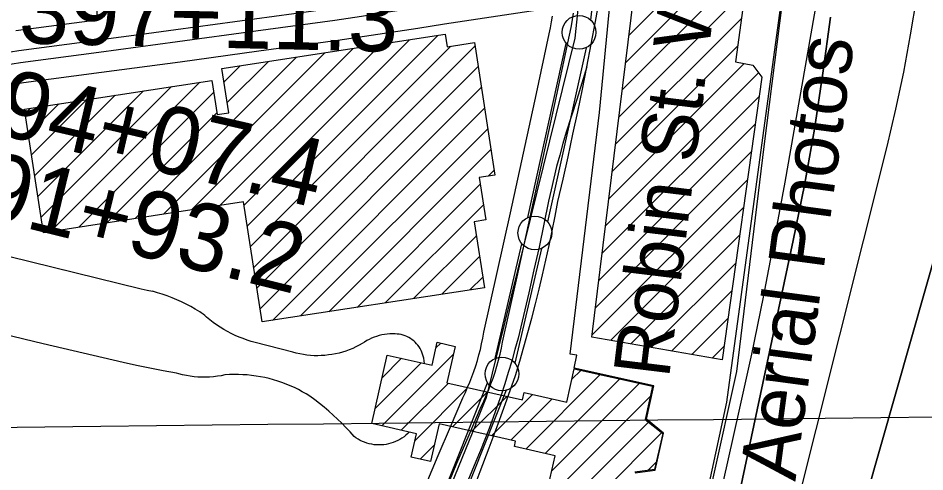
# Model space of a CAD drawing. Extents: x 3677843 to 3715951, y 511991 to 537744.
# Drawn here: x 3682654 to 3683996, y 523406 to 524078 of the extents above; entities that cross this region are included whole.
import ezdxf

# ---------------------------------------------------------------- set-up
doc = ezdxf.new("R2010")
doc.units = 0
for name, color, linetype in [('V-BLDG-IDEN', 7, 'Continuous'), ('V-BLDG-OTLN', 7, 'Continuous'), ('V-CHAN-DOCK', 7, 'Continuous'), ('V-FLOD-BASE', 7, 'Continuous'), ('V-GRID-MAJR', 7, 'Continuous'), ('V-RAIL-TRAK', 7, 'Continuous'), ('V-RIVR-EDGE', 7, 'Continuous'), ('V-RIVR-FERY', 7, 'Continuous'), ('V-RIVR-IDEN', 7, 'Continuous'), ('V-ROAD-CNTR', 7, 'Continuous'), ('V-SURV-IDEN', 7, 'Continuous'), ('V-SURV-LINE', 7, 'Continuous'), ('V-TOPO-DPTH', 7, 'Continuous'), ('V-TOPO-MINR', 7, 'Continuous')]:
    doc.layers.add(name, color=color, linetype=linetype)

msp = doc.modelspace()

# ---------------------------------------------------------------- linework, layer by layer
at = {"layer": 'V-BLDG-OTLN'}
for p, q in [((3683558, 524052.6), (3683790.5, 524285.1)), ((3683553, 524012.2), (3683785.1, 524244.3)), ((3683548, 523971.9), (3683735.4, 524159.2)), ((3683543.1, 523931.6), (3683729.8, 524118.3)), ((3683538.1, 523891.3), (3683724.2, 524077.3)), ((3682988.3, 523801.1), (3683233.1, 524045.8)), ((3682993, 523770.4), (3683274.8, 524052.3)), ((3682910.5, 523794), (3683149.5, 524033)), ((3682952.3, 523800.5), (3683191.3, 524039.4)), ((3682997.7, 523739.8), (3683294.3, 524036.4)), ((3683002.4, 523709.1), (3683330, 524036.7)), ((3683533.1, 523850.9), (3683718.6, 524036.4)), ((3682827, 523781.2), (3683065.9, 524020.1)), ((3682868.8, 523787.6), (3683107.7, 524026.5)), ((3682958.6, 523983.5), (3682982.3, 524007.2)), ((3682963.3, 523952.8), (3683024.1, 524013.6)), ((3683007.2, 523678.5), (3683334.7, 524006.1)), ((3683528.2, 523810.6), (3683728.5, 524010.9)), ((3683523.2, 523770.3), (3683749.8, 523996.9)), ((3682687.9, 523783.5), (3682880.9, 523976.5)), ((3682701.6, 523761.9), (3682922.7, 523983)), ((3682678.4, 523844.8), (3682797.3, 523963.7)), ((3682683.1, 523814.1), (3682839.1, 523970.1)), ((3682743.4, 523768.3), (3682943.2, 523968.1)), ((3683011.9, 523647.9), (3683339.5, 523975.5)), ((3682669, 523906), (3682713.8, 523950.8)), ((3682673.7, 523875.4), (3682755.6, 523957.2)), ((3683518.2, 523730), (3683750.4, 523962.1)), ((3682664.3, 523936.7), (3682672, 523944.4)), ((3682785.2, 523774.7), (3682947.9, 523937.5)), ((3683030, 523630.6), (3683344.2, 523944.8)), ((3683071.8, 523637.1), (3683348.9, 523914.2)), ((3683513.3, 523689.6), (3683744.6, 523921)), ((3683113.6, 523643.5), (3683353.6, 523883.5)), ((3683508.3, 523649.3), (3683738.8, 523879.9)), ((3683349.6, 523844.2), (3683358.3, 523852.9)), ((3683155.4, 523649.9), (3683337.7, 523832.3)), ((3683503.3, 523609), (3683733.1, 523838.8)), ((3683197.2, 523656.4), (3683342.5, 523801.7)), ((3683530.8, 523601.1), (3683727.3, 523797.6)), ((3683238.9, 523662.8), (3683332.1, 523755.9)), ((3683560.8, 523595.8), (3683721.6, 523756.5)), ((3683280.7, 523669.2), (3683336.8, 523725.3)), ((3683590.9, 523590.5), (3683715.8, 523715.4)), ((3683322.5, 523675.7), (3683341.5, 523694.7)), ((3683620.9, 523585.2), (3683710, 523674.3)), ((3683651, 523579.9), (3683704.3, 523633.2)), ((3683272.2, 523590), (3683279.3, 523597)), ((3683681.1, 523574.6), (3683698.5, 523592)), ((3683192.1, 523474.5), (3683297.7, 523580.1)), ((3683192.6, 523545.7), (3683221.3, 523574.5)), ((3683182.2, 523500), (3683250.2, 523568)), ((3683405.1, 523440.1), (3683515.3, 523550.3)), ((3683473.5, 523543.8), (3683486.4, 523556.7)), ((3683220.9, 523468), (3683290.7, 523537.8)), ((3683434, 523433.6), (3683544.3, 523543.9)), ((3683443.4, 523407.6), (3683573.2, 523537.5)), ((3683241.3, 523453), (3683319.5, 523531.3)), ((3683296.7, 523473.1), (3683348.3, 523524.7)), ((3683354.3, 523460), (3683415.2, 523520.9)), ((3683325.5, 523466.5), (3683377.2, 523518.2)), ((3683383.1, 523453.4), (3683444, 523514.4)), ((3683433, 523361.9), (3683589.6, 523518.5)), ((3683422.6, 523316.2), (3683586.7, 523480.2)), ((3683356.1, 523214.2), (3683606.4, 523464.6)), ((3683248.9, 523425.2), (3683269.4, 523445.8)), ((3683585.9, 523408.7), (3683598, 523420.8))]:
    msp.add_line(p, q, dxfattribs=at)
for points in [[(3683695.7, 523572), (3683503, 523606), (3683594.3, 524347.3), (3683608, 524348), (3683636.4, 524561), (3683815.6, 524563.4), (3683813.9, 524552.1), (3683824.4, 524539.1), (3683779.3, 524200.4), (3683767.1, 524188.3), (3683739.7, 524190.9), (3683715.5, 524013.4), (3683741.3, 524008.4), (3683754.4, 523990.7)], [(3682663.3, 523943), (3682940.5, 523985.7), (3682948.2, 523935.3), (3682965.6, 523937.9), (3682955.5, 524003.1), (3683285.8, 524054), (3683288.6, 524035.5), (3683329.3, 524041.8), (3683359.4, 523845.7), (3683336.2, 523842.1), (3683345.9, 523779.2), (3683328.9, 523776.6), (3683343.9, 523679), (3683014.9, 523628.3), (3682987.5, 523805.9), (3682691.4, 523760.3)]]:
    msp.add_lwpolyline(points, close=True, dxfattribs=at)
msp.add_lwpolyline([(3683419, 523300.1), (3683448.5, 523430.3), (3683388.2, 523444), (3683390, 523451.9), (3683276.7, 523477.6), (3683264, 523421.8), (3683235.7, 523428.2), (3683243.5, 523462.8), (3683177.2, 523477.9), (3683200.2, 523579.3), (3683266.4, 523564.3), (3683274.1, 523598.2), (3683300.5, 523592.2), (3683288.2, 523538.4), (3683400.5, 523512.9), (3683402.9, 523523.7), (3683465.9, 523509.4), (3683476.8, 523558.8), (3683592.8, 523533.1), (3683581.9, 523483.9), (3683608.2, 523463.2), (3683595.4, 523409.9), (3683566.4, 523406.2)], dxfattribs=at)
at = {"layer": 'V-CHAN-DOCK'}
for points in [[(3683649.9, 527197.9), (3683684.5, 526911.1), (3683722.7, 526610.6), (3683759.8, 526236.8), (3683793.8, 525822.1), (3683828, 525397.9), (3683832, 525339.2), (3683836.9, 525015), (3683841.6, 524643.6), (3683789.1, 524147.3), (3683702.1, 523509.7), (3683622.2, 523139.4), (3683616.3, 523117.8), (3683492.8, 522808), (3683400.9, 522837.9), (3683364.7, 522761.2)], [(3683566.8, 523405.1), (3683596.6, 523409), (3683609.2, 523463.5), (3683583.8, 523484.4), (3683594.7, 523533.6), (3683476.9, 523560), (3683480.6, 523578.9), (3683470.7, 523580.6), (3683514.4, 523938), (3683528.3, 524086.7), (3683539.4, 524225.5), (3683538.1, 524276), (3683534, 524532.9), (3683526.2, 524848.9), (3683522.8, 525053.4), (3683516.1, 525271.2), (3683512.2, 525431)]]:
    msp.add_lwpolyline(points, dxfattribs=at)
at = {"layer": 'V-FLOD-BASE'}
for p, q in [((3683331.4, 523477.3), (3683346.1, 523514.3)), ((3683331.1, 523477.1), (3683199.1, 523153.2))]:
    msp.add_line(p, q, dxfattribs=at)
msp.add_lwpolyline([(3683485.7, 524124.6), (3683477.6, 524048.4), (3683346.2, 523514.3)], dxfattribs=at)
at = {"layer": 'V-GRID-MAJR'}
msp.add_spline([(3682033.6, 523465.9), (3687312.3, 523524.6), (3697869.7, 523644.4)], degree=3, dxfattribs=at)
at = {"layer": 'V-RAIL-TRAK'}
for points in [[(3683324.1, 523371.4), (3683337.7, 523406.8), (3683351.1, 523442.2), (3683364.3, 523477.7), (3683377.3, 523513.2), (3683390, 523548.9), (3683396.3, 523570.1), (3683402.4, 523591.3), (3683408.3, 523612.6), (3683414, 523633.9), (3683419.5, 523655.3), (3683424.8, 523676.7), (3683429.9, 523698.2), (3683434.9, 523719.7), (3683439.6, 523741.3), (3683444.1, 523762.9), (3683448.5, 523784.6), (3683452.6, 523806.3), (3683460.3, 523839.4), (3683467.8, 523872.6), (3683475, 523905.9), (3683482.1, 523939.2), (3683488.9, 523972.5), (3683495.5, 524005.9), (3683501.9, 524039.3), (3683508.1, 524072.8), (3683514, 524106.3)], [(3683495.5, 524005.9), (3683488.2, 523981.6), (3683480.7, 523957.3), (3683472.9, 523933.2), (3683464.9, 523909.1), (3683460, 523892.2), (3683455.3, 523875.3), (3683450.8, 523858.2), (3683446.6, 523841.2), (3683442.6, 523824), (3683438.9, 523806.8), (3683431.9, 523772.9), (3683424.7, 523739.1), (3683417.2, 523705.3), (3683409.6, 523671.6), (3683401.7, 523637.9), (3683393.7, 523604.2), (3683389.1, 523587.3), (3683384.3, 523570.4), (3683379.3, 523553.6), (3683374, 523536.8), (3683368.6, 523520.1), (3683362.9, 523503.5), (3683357, 523487), (3683350.9, 523470.5), (3683344.5, 523454.2), (3683338, 523437.9), (3683331.2, 523421.7), (3683296.8, 523338.7)]]:
    msp.add_lwpolyline(points, dxfattribs=at)
at = {"layer": 'V-RIVR-EDGE'}
msp.add_lwpolyline([(3683810.9, 525611.8), (3683829.9, 525361.7), (3683832.7, 525244.7), (3683836.8, 524927.9), (3683841, 524624), (3683840.7, 524533.9), (3683792.6, 524163.9), (3683757.6, 523887.7), (3683717, 523555.1), (3683647, 523239.1)], dxfattribs=at)
at = {"layer": 'V-RIVR-FERY'}
msp.add_spline([(3683395.6, 529471.3), (3683521.9, 529210.1), (3683605.1, 528969.7), (3683680.8, 528445.2), (3683751.5, 527893.7), (3683927.9, 527005.7), (3684042.4, 526379.7), (3684112.2, 525834.6), (3684119.2, 525226.8), (3684092.5, 524348.2), (3684041.6, 523650.6), (3683951.4, 522948.6), (3683790.8, 522287.1), (3683653.8, 521935.8), (3683329.6, 521213.6), (3682839.7, 520457.3), (3682512.6, 519997.8), (3682286.2, 519636), (3682113.5, 519264), (3682089.8, 519186.3)], degree=3, dxfattribs=at)
at = {"layer": 'V-ROAD-CNTR'}
for points in [[(3682784.9, 524969.8), (3682781.6, 524953.7), (3682778.6, 524937.6), (3682775.7, 524921.3), (3682773, 524905.1), (3682770.6, 524888.8), (3682768.3, 524872.5), (3682766.2, 524856.2), (3682764.4, 524839.8), (3682762.7, 524823.4), (3682761.3, 524807), (3682760, 524790.6), (3682759, 524774.1), (3682758.1, 524757.3), (3682770.2, 524075.4)], [(3682642.3, 524027.8), (3682654.6, 524029.8), (3682770.8, 524045.2), (3682787.4, 524047.5), (3682843.7, 524055), (3682887.1, 524060.8), (3683003.4, 524076.6), (3683119.8, 524092.4), (3683159.4, 524098.5), (3683198.9, 524104.5), (3683238.3, 524110.5), (3683277.8, 524116.5), (3683317.3, 524122.5), (3683356.8, 524128.4), (3683396.2, 524134.3), (3683435.7, 524140.3), (3683450.5, 524142.5)], [(3682605.6, 524005.2), (3682632, 524008.3), (3682645, 524010.2), (3682657.2, 524012.2), (3682773.1, 524027.6), (3682889.5, 524043.1), (3683005.8, 524058.9), (3683122.4, 524074.8), (3683162.1, 524080.9), (3683201.6, 524086.9), (3683241, 524092.9), (3683280.5, 524098.9), (3683320, 524104.8), (3683359.4, 524110.8), (3683398.9, 524116.7), (3683438.5, 524122.7), (3683449.9, 524124.1)], [(3682609.1, 523975.4), (3682636, 523978.6), (3682649.6, 523980.5), (3682661.6, 523982.5), (3682777.1, 523997.8), (3682893.5, 524013.4), (3683009.8, 524029.2), (3683126.7, 524045.1), (3683166.6, 524051.2), (3683206.1, 524057.2), (3683245.5, 524063.2), (3683285, 524069.2), (3683324.4, 524075.2), (3683363.9, 524081.1), (3683403.3, 524087), (3683442.6, 524092.9), (3683446.9, 524093.5)], [(3683285.6, 523376.9), (3683303.2, 523419.3), (3683321.1, 523461.5), (3683339.1, 523503.4), (3683342.9, 523511.2), (3683346.7, 523519.6), (3683350.2, 523528.1), (3683353.5, 523536.7), (3683356.7, 523545.3), (3683359.6, 523554.1), (3683362.3, 523562.8), (3683364.8, 523571.7), (3683367, 523580.6), (3683369.1, 523589.6), (3683370.9, 523598.6), (3683372.4, 523607.1), (3683392.2, 523695), (3683411.7, 523783.2), (3683431, 523871.5), (3683450.1, 523959.9), (3683468.9, 524048.2), (3683471, 524057.1), (3683472.8, 524066.4), (3683474.5, 524075.7), (3683476, 524085)], [(3682650.3, 524059.5), (3682766.8, 524075), (3682770.2, 524075.4)], [(3683257.8, 523388.4), (3683275.6, 523430.9), (3683293.5, 523473.3), (3683311.8, 523515.8), (3683315.7, 523523.8), (3683319.1, 523531.6), (3683322.4, 523539.4), (3683325.5, 523547.2), (3683328.3, 523555.2), (3683331, 523563.2), (3683333.5, 523571.3), (3683335.8, 523579.4), (3683337.9, 523587.6), (3683339.8, 523595.9), (3683341.4, 523604.2), (3683343, 523613), (3683362.9, 523701.5), (3683382.4, 523789.7), (3683401.7, 523877.9), (3683420.8, 523966.2), (3683439.6, 524054.6), (3683441.6, 524063.5), (3683443.4, 524072.1), (3683444.9, 524080.7)], [(3682185.6, 523835.9), (3682378.4, 523789.9), (3682836.1, 523677.4), (3682844.6, 523675.3), (3682852.4, 523673.6)], [(3682888.3, 523552.4), (3682868.4, 523555.9), (3682848.6, 523559.7), (3682828.8, 523563.7), (3682809.1, 523568.1), (3682749.8, 523581.9), (3682690.6, 523595.9), (3682631.4, 523610.1), (3682572.2, 523624.5), (3682513.1, 523639), (3682454.1, 523653.7), (3682395, 523668.6), (3682336.1, 523683.6), (3682202.7, 523715.5)], [(3682922.5, 523643.5), (3682915.9, 523647.4), (3682909.2, 523651.1), (3682902.5, 523654.7), (3682895.6, 523658), (3682888.6, 523661.1), (3682881.5, 523664), (3682874.3, 523666.7), (3682867.1, 523669.2), (3682859.8, 523671.5), (3682852.4, 523673.6)], [(3683255.2, 523566.8), (3683254, 523574.9), (3683253.3, 523577.8), (3683252.5, 523580.7), (3683251.4, 523583.5), (3683250.2, 523586.2), (3683248.8, 523588.8), (3683247.2, 523591.3), (3683245.4, 523593.7), (3683243.5, 523596), (3683241.4, 523598.2), (3683239.2, 523600.2), (3683236.9, 523602), (3683234.4, 523603.7), (3683231.8, 523605.2), (3683229.2, 523606.6), (3683226.4, 523607.7), (3683223.6, 523608.7), (3683220.7, 523609.5), (3683217.8, 523610), (3683214.8, 523610.4), (3683211.8, 523610.6), (3683207.9, 523610.7), (3683203.9, 523610.6), (3683199.9, 523610.3), (3683196, 523609.7), (3683192.1, 523609), (3683188.2, 523608.1), (3683184.4, 523607), (3683180.6, 523605.7), (3683176.9, 523604.1), (3683173.3, 523602.5), (3683169.8, 523600.6), (3683166.4, 523598.5), (3683163.1, 523596.3), (3683158.5, 523593.7), (3683153.7, 523591.3), (3683148.9, 523589.1), (3683143.9, 523587.1), (3683138.9, 523585.3), (3683133.8, 523583.7), (3683128.7, 523582.3), (3683123.5, 523581.1), (3683118.3, 523580.1), (3683113, 523579.4), (3683107.7, 523578.8), (3683102.4, 523578.5), (3683097.1, 523578.3), (3683091.8, 523578.4), (3683086.4, 523578.7), (3683081.1, 523579.2), (3683075.9, 523580), (3683070.6, 523580.9), (3683065.4, 523582.1), (3683060.3, 523583.4), (3683004.6, 523597.8), (3682998.6, 523599.5), (3682992.6, 523601.4), (3682986.6, 523603.6), (3682980.8, 523605.9), (3682975, 523608.4), (3682969.3, 523611.1), (3682963.7, 523614), (3682958.3, 523617.1), (3682952.9, 523620.4), (3682947.6, 523623.9), (3682942.5, 523627.6), (3682937.5, 523631.4), (3682932.6, 523635.4), (3682930.1, 523637.8), (3682927.5, 523640), (3682924.7, 523642), (3682922.5, 523643.5)], [(3683232.7, 523465.3), (3683230.4, 523463), (3683227.7, 523460.6), (3683224.9, 523458.4), (3683221.9, 523456.3), (3683218.8, 523454.4), (3683215.6, 523452.7), (3683212.4, 523451.2), (3683209, 523449.9), (3683205.6, 523448.8), (3683202.1, 523447.9), (3683198.6, 523447.2), (3683195, 523446.6), (3683191.4, 523446.4), (3683187.8, 523446.3), (3683184.2, 523446.4), (3683180.6, 523446.7), (3683177.1, 523447.3), (3683173.5, 523448), (3683170.1, 523449), (3683166.6, 523450.2), (3683163.3, 523451.5), (3683160.1, 523453.1), (3683156.9, 523454.8), (3683153.8, 523456.7), (3683150.9, 523458.8), (3683145, 523465.5), (3683139, 523471.9), (3683132.8, 523478.3), (3683126.5, 523484.4), (3683120, 523490.5), (3683113.4, 523496.4), (3683106.6, 523502.1), (3683099.8, 523507.7), (3683092.8, 523513.1), (3683085.7, 523518.4), (3683080.1, 523521.8), (3683074.3, 523525.1), (3683068.5, 523528.2), (3683062.6, 523531.1), (3683056.5, 523533.8), (3683050.4, 523536.3), (3683044.3, 523538.6), (3683038, 523540.7), (3683031.7, 523542.7), (3683025.3, 523544.4), (3683018.9, 523545.9), (3683012.4, 523547.2), (3683005.9, 523548.3), (3682999.4, 523549.1), (3682992.8, 523549.8), (3682986.2, 523550.2), (3682979.7, 523550.5), (3682973.1, 523550.5), (3682966.5, 523550.3), (3682959.9, 523549.9), (3682954.2, 523548.8), (3682948.6, 523547.9), (3682942.9, 523547.2), (3682937.2, 523546.8), (3682931.4, 523546.5), (3682925.7, 523546.5), (3682919.9, 523546.8), (3682914.2, 523547.2), (3682908.5, 523547.9), (3682902.8, 523548.9), (3682897.2, 523550), (3682891.6, 523551.4), (3682888.3, 523552.4)]]:
    msp.add_lwpolyline(points, dxfattribs=at)
at = {"layer": 'V-SURV-LINE'}
for points in [[(3683522.5, 524267.1), (3683501.1, 524075)], [(3683408.2, 523782.7), (3683465, 524040.5)], [(3683494.3, 524034), (3683437.5, 523776.3)], [(3683359.7, 523574.3), (3683399.4, 523743.9)], [(3683428.6, 523737.1), (3683388.9, 523567.5)], [(3683069.4, 522837.4), (3683348.4, 523538.4)], [(3683376.3, 523527.3), (3683097.2, 522826.3)]]:
    msp.add_lwpolyline(points, dxfattribs=at)
for centre in [(3683484, 524056.8), (3683418.6, 523760), (3683369.8, 523551.4)]:
    msp.add_circle(centre, 25, dxfattribs=at)
at = {"layer": 'V-TOPO-DPTH'}
for points in [[(3683886.9, 523290.9), (3684085.4, 523989), (3684094.7, 524022.6), (3684103.9, 524056.3), (3684112.6, 524090.1), (3684121.1, 524124), (3684136.3, 524186.5), (3684136.9, 524189.2), (3684137.5, 524191.9), (3684137.9, 524194.6), (3684138.2, 524197.4), (3684236.9, 525188.6), (3684202.5, 525286.2), (3684186.3, 525335.3), (3684171.5, 525384.8)], [(3683886.9, 523290.9), (3684085.4, 523989), (3684094.7, 524022.6), (3684103.9, 524056.3), (3684112.6, 524090.1), (3684121.1, 524124), (3684136.3, 524186.5), (3684136.9, 524189.2), (3684137.5, 524191.9), (3684137.9, 524194.6), (3684138.2, 524197.4), (3684236.9, 525188.6), (3684202.5, 525286.2), (3684186.3, 525335.3), (3684171.5, 525384.8)], [(3683983.3, 524108.9), (3683974.2, 524053.3), (3683964.1, 523997.9), (3683952.4, 523942.9), (3683939.5, 523888), (3683799.6, 523329.4)], [(3683983.3, 524108.9), (3683974.2, 524053.3), (3683964.1, 523997.9), (3683952.4, 523942.9), (3683939.5, 523888), (3683799.6, 523329.4)], [(3683721.2, 523373.2), (3683801.1, 523748.6), (3683817.5, 523830.8), (3683832.3, 523913.4), (3683844.9, 523996.3), (3683856, 524079.4)]]:
    msp.add_lwpolyline(points, dxfattribs=at)
at = {"layer": 'V-TOPO-MINR'}
for points in [[(3684171.5, 525384.8), (3684186.3, 525335.3), (3684202.5, 525286.2), (3684236.9, 525188.6), (3684138.2, 524197.4), (3684137.9, 524194.6), (3684137.5, 524191.9), (3684136.9, 524189.2), (3684136.3, 524186.5), (3684121.1, 524124), (3684112.6, 524090.1), (3684103.9, 524056.3), (3684094.7, 524022.6), (3684085.4, 523989), (3683886.9, 523290.9)], [(3683856.9, 524226.6), (3683788.4, 523835.2), (3683772.8, 523750.1), (3683756.5, 523665.2), (3683739, 523580.6), (3683720.6, 523496.1), (3683688.9, 523355)], [(3683983.3, 524108.9), (3683974.2, 524053.3), (3683964.1, 523997.9), (3683952.4, 523942.9), (3683939.5, 523888), (3683799.6, 523329.4)], [(3683856, 524079.4), (3683844.9, 523996.3), (3683832.3, 523913.4), (3683817.5, 523830.8), (3683801.1, 523748.6), (3683721.2, 523373.2)]]:
    msp.add_lwpolyline(points, dxfattribs=at)

# ---------------------------------------------------------------- texts
at = {"layer": 'V-BLDG-IDEN'}
msp.add_text('Robin St. Wharf', height=83, rotation=83.064, dxfattribs=at).set_placement((3683617, 523543.6))
at = {"layer": 'V-RIVR-IDEN'}
msp.add_text('Aerial Photos', height=83, rotation=82.4159, dxfattribs=at).set_placement((3683804.1, 523391.5))
at = {"layer": 'V-SURV-IDEN'}
for s, rotation, p in [('   397+11.3  ', 358.6998, (3682542.6, 524043.2)), ('   394+07.4  ', 346.9444, (3682437.6, 523949.1)), ('   391+93.2', 346.1808, (3682409.5, 523830.2))]:
    msp.add_text(s, height=100, rotation=rotation, dxfattribs=at).set_placement(p)

doc.saveas('drawing.dxf')
